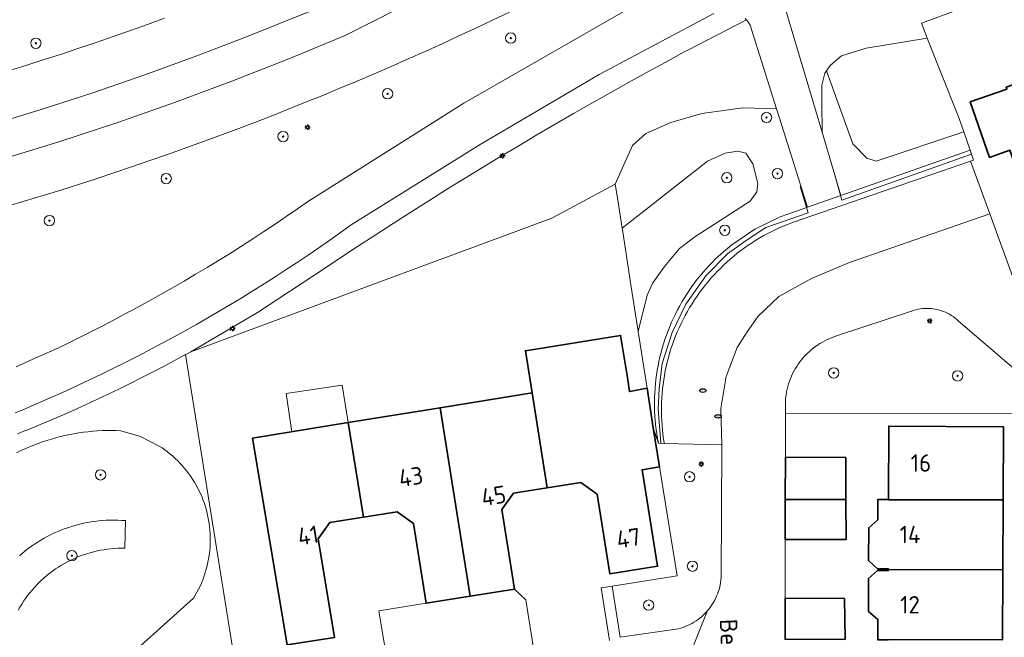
# Model space of a CAD drawing. Header units: metres. Extents: x 152610 to 160096, y 456114 to 462495.
# Tile 479 of 656: x 157918 to 157994, y 460368 to 460416. Entities that reach past the tile are written whole.
import ezdxf
from ezdxf.enums import TextEntityAlignment as Align

# ---------------------------------------------------------------- set-up
doc = ezdxf.new("R2010")
doc.units = ezdxf.units.M
doc.header["$LTSCALE"] = 0.5
doc.layers.get('0').update_dxf_attribs({"linetype": 'CONTINUOUS'})
for name, color, linetype, lineweight in [('B-PV-GR-BEPLANTING_CULTUUR_BODEMBEDEKKER-GV', 251, 'CONTINUOUS', 18), ('B-PV-GR-BEPLANTING_CULTUUR_BOSPLANTSOEN-GV', 251, 'CONTINUOUS', 18), ('B-PV-GR-BOOM-S', 251, 'CONTINUOUS', 25), ('B-PV-GW-TALUD_KRUIN-G', 251, 'CONTINUOUS', 18), ('B-PV-IE-MEUBILAIR-S', 251, 'CONTINUOUS', 25), ('B-PV-IE-TERREINAFSCHEIDING_KUNSTMATIG_MUUR-G', 251, 'IE-TERREINAFSCHEIDING_KUNSTMATIG-SO', 18), ('B-PV-OG-BEBOUWING-GV', 6, 'CONTINUOUS', 35), ('B-PV-OG-BEBOUWING-T18', 1, 'CONTINUOUS', 18), ('B-PV-OG-BEBOUWING_OVERBOUWING-GV', 251, 'CONTINUOUS', 18), ('B-PV-OG-TERREIN_BEGROEID-GV', 251, 'CONTINUOUS', 18), ('B-PV-OG-TOPOGRAFIE-T18', 1, 'CONTINUOUS', 18), ('B-PV-VH-GESLOTENVERHARDING_ASFALT-GV', 251, 'CONTINUOUS', 18), ('B-PV-VH-OPENVERHARDING_BETONSTRAATSTEEN-GV', 251, 'CONTINUOUS', 18), ('B-PV-VH-OPENVERHARDING_TEGEL-GV', 251, 'CONTINUOUS', 18)]:
    doc.layers.add(name, color=color, linetype=linetype, lineweight=lineweight)
doc.styles.add('NLCS-ISO', font='NLCS-ISO.ttf')
doc.styles.add('NLCS-ISO-M750-T18', font='NLCS-ISO.ttf', dxfattribs={"height": 1.35})
doc.linetypes.add('IE-TERREINAFSCHEIDING_KUNSTMATIG-SO', pattern='A,4,[82,NLCS.SHX,S=0.75,R=90,X=0,Y=0],4,-2', length=10)

# ---------------------------------------------------------------- blocks, each defined once
blk = doc.blocks.new('SIE-MEUBILAIR_PAAL_LICHTMAST-SO')
for points in [[(-0.62, 0), (-1, 0)], [(-0.71, 0.71), (-0.44, 0.44)], [(0, 1), (0, 0.62)], [(0.44, 0.44), (0.71, 0.71)], [(1, 0), (0.62, 0)], [(-0.71, -0.71), (-0.44, -0.44)], [(0, -0.62), (0, -1)], [(0.44, -0.44), (0.71, -0.71)]]:
    blk.add_lwpolyline(points)
blk.add_circle((0, 0), 0.5)
blk = doc.blocks.new('SIE-MEUBILAIR_PUT_RIOOLPUT-SO')
blk.add_ellipse((0, 0), major_axis=(1.25, 0), ratio=0.54)
at = {"style": 'NLCS-ISO'}
blk.add_text('ri', height=0.75, dxfattribs=at).set_placement((-0.04, 0.07), align=Align.MIDDLE_CENTER)
blk = doc.blocks.new('SGR-BOOM_GBKN-SO')
at = {"linetype": 'ByBlock', "lineweight": 18}
h = blk.add_hatch(color=0, dxfattribs=at)
h.dxf.hatch_style = 1
edge = h.paths.add_edge_path()
edge.add_arc((0, 0), 0.25, 0, 360)
at = {"color": 0, "linetype": 'ByBlock', "lineweight": 18}
for radius in [2, 0.25]:
    blk.add_circle((0, 0), radius, dxfattribs=at)
at = {"color": 0, "linetype": 'ByBlock', "lineweight": 18, "style": 'NLCS-ISO'}
blk.add_attdef('SOORT', (2.5, 0), '', height=1.5, dxfattribs=at)

msp = doc.modelspace()

# ---------------------------------------------------------------- linework, layer by layer
at = {"layer": 'B-PV-GR-BEPLANTING_CULTUUR_BODEMBEDEKKER-GV', "flags": 128}
msp.add_lwpolyline([(157967.741, 460382.99), (157967.344, 460384.188), (157967.824, 460381.16), (157969.19, 460372.75), (157964.155, 460371.945), (157964.79, 460368), (157969.101, 460368.616), (157969.284, 460368.658), (157969.464, 460368.707), (157969.642, 460368.764), (157969.818, 460368.829), (157969.991, 460368.901), (157970.161, 460368.981), (157970.327, 460369.067), (157970.489, 460369.161), (157970.647, 460369.262), (157970.801, 460369.369), (157970.949, 460369.483), (157971.093, 460369.602), (157971.232, 460369.728), (157971.365, 460369.86), (157971.492, 460369.997), (157971.541, 460370.053), (157971.66, 460370.198), (157971.773, 460370.348), (157971.88, 460370.502), (157971.979, 460370.661), (157972.072, 460370.824), (157972.158, 460370.991), (157972.237, 460371.161), (157972.308, 460371.335), (157972.372, 460371.511), (157972.428, 460371.69), (157972.477, 460371.871), (157972.517, 460372.054), (157972.551, 460372.239), (157972.576, 460372.425), (157972.593, 460372.612), (157972.597, 460372.68), (157972.65, 460382.86), (157968.194, 460382.978)], close=True, dxfattribs=at)
at = {"layer": 'B-PV-GR-BEPLANTING_CULTUUR_BOSPLANTSOEN-GV', "flags": 128}
for points in [[(157989.59, 460411.64), (157988.532, 460414.307), (157983.817, 460413.519), (157981.908, 460412.92), (157981.01, 460412.182), (157980.748, 460411.783), (157982.782, 460406.12), (157983.854, 460405.012), (157984.573, 460404.778), (157991.347, 460407.057), (157990.99, 460408.09)], [(157982.782, 460406.12), (157980.748, 460411.783), (157980.616, 460411.581), (157980.388, 460410.664), (157980.384, 460409.306), (157980.4, 460407.023), (157981.852, 460402.133), (157991.839, 460405.631), (157991.347, 460407.057), (157984.573, 460404.778), (157983.854, 460405.012)], [(157976.879, 460408.823), (157974.271, 460408.902), (157971.085, 460408.479), (157968.699, 460407.77), (157966.765, 460406.931), (157965.723, 460405.993), (157964.403, 460403.017), (157964.521, 460402.26), (157964.931, 460399.62), (157971.524, 460404.785), (157972.901, 460405.407), (157973.883, 460405.574), (157974.496, 460405.419), (157975.034, 460404.573), (157975.417, 460403.061), (157975.342, 460402.422), (157974.843, 460401.701), (157970.558, 460398.931), (157969.369, 460398.045), (157968.211, 460396.654), (157967.317, 460395.398), (157966.872, 460394.438), (157966.173, 460391.633), (157966.25, 460391.14), (157966.86, 460387.24), (157967.344, 460384.188), (157967.741, 460382.99), (157967.737, 460383.011), (157967.672, 460383.358), (157967.614, 460383.706), (157967.565, 460384.056), (157967.524, 460384.406), (157967.49, 460384.758), (157967.465, 460385.11), (157967.447, 460385.462), (157967.438, 460385.815), (157967.436, 460386.168), (157967.443, 460386.521), (157967.457, 460386.874), (157967.48, 460387.226), (157967.51, 460387.578), (157967.549, 460387.928), (157967.595, 460388.278), (157967.649, 460388.627), (157967.711, 460388.975), (157967.781, 460389.32), (157967.859, 460389.665), (157967.945, 460390.007), (157968.038, 460390.347), (157968.139, 460390.686), (157968.248, 460391.021), (157968.364, 460391.355), (157968.488, 460391.685), (157968.619, 460392.013), (157968.758, 460392.337), (157968.904, 460392.659), (157969.057, 460392.977), (157969.218, 460393.291), (157969.385, 460393.602), (157969.56, 460393.909), (157969.741, 460394.211), (157969.929, 460394.51), (157970.124, 460394.804), (157970.326, 460395.094), (157970.534, 460395.379), (157970.748, 460395.659), (157970.969, 460395.935), (157971.196, 460396.205), (157971.429, 460396.47), (157971.668, 460396.73), (157971.913, 460396.984), (157972.163, 460397.233), (157972.77, 460397.792), (157973.406, 460398.317), (157975.207, 460399.535), (157977.16, 460400.49), (157978.332, 460400.901), (157979.277, 460401.231), (157977.44, 460407.047)], [(157974.496, 460405.419), (157973.883, 460405.574), (157972.901, 460405.407), (157971.524, 460404.785), (157964.931, 460399.62), (157964.978, 460399.322), (157965.615, 460395.222), (157966.122, 460391.962), (157966.173, 460391.633), (157966.872, 460394.438), (157967.317, 460395.398), (157968.211, 460396.654), (157969.369, 460398.045), (157970.558, 460398.931), (157974.843, 460401.701), (157975.342, 460402.422), (157975.417, 460403.061), (157975.034, 460404.573)]]:
    msp.add_lwpolyline(points, close=True, dxfattribs=at)
for points in [[(157925.36, 460365.24), (157931.792, 460371.029), (157931.927, 460371.253), (157932.055, 460371.481), (157932.176, 460371.713), (157932.291, 460371.949), (157932.397, 460372.188), (157932.497, 460372.43), (157932.589, 460372.675), (157932.673, 460372.922), (157932.75, 460373.172), (157932.819, 460373.425), (157932.88, 460373.679), (157932.934, 460373.935), (157932.98, 460374.193), (157933.017, 460374.452), (157933.047, 460374.712), (157933.069, 460374.973), (157933.083, 460375.234), (157933.089, 460375.496), (157933.087, 460375.757), (157933.077, 460376.019), (157933.059, 460376.28), (157933.033, 460376.54), (157932.999, 460376.8), (157932.957, 460377.058), (157932.908, 460377.315), (157932.85, 460377.57), (157932.785, 460377.823), (157932.712, 460378.075), (157932.631, 460378.324), (157932.543, 460378.57), (157932.447, 460378.814), (157932.344, 460379.054), (157932.233, 460379.291), (157932.116, 460379.525), (157931.991, 460379.755), (157931.859, 460379.981), (157931.721, 460380.203), (157931.576, 460380.421), (157931.424, 460380.634), (157931.265, 460380.842), (157931.101, 460381.046), (157930.93, 460381.244), (157930.753, 460381.437), (157930.571, 460381.624), (157930.382, 460381.806), (157930.189, 460381.982), (157929.99, 460382.152), (157929.786, 460382.316), (157929.577, 460382.473), (157929.363, 460382.625), (157929.145, 460382.769), (157929.093, 460382.802), (157927.684, 460383.517), (157926.169, 460383.962), (157925.807, 460383.975), (157925.445, 460383.979), (157925.083, 460383.976), (157924.721, 460383.965), (157924.359, 460383.946), (157923.998, 460383.919), (157923.638, 460383.883), (157923.278, 460383.84), (157922.92, 460383.789), (157922.563, 460383.73), (157922.207, 460383.663), (157921.852, 460383.589), (157921.5, 460383.506), (157921.149, 460383.416), (157920.801, 460383.318), (157920.454, 460383.212), (157920.11, 460383.099), (157919.769, 460382.978), (157919.431, 460382.85), (157919.095, 460382.714), (157918.762, 460382.571), (157918.433, 460382.42), (157918.107, 460382.262)], [(157918.227, 460370.084), (157918.36, 460370.32), (157918.501, 460370.553), (157918.648, 460370.781), (157918.802, 460371.004), (157918.963, 460371.223), (157919.129, 460371.437), (157919.302, 460371.646), (157919.482, 460371.85), (157919.667, 460372.049), (157919.858, 460372.242), (157920.054, 460372.429), (157920.256, 460372.611), (157920.463, 460372.786), (157920.675, 460372.955), (157920.892, 460373.118), (157921.114, 460373.274), (157921.341, 460373.424), (157921.571, 460373.567), (157921.806, 460373.703), (157922.045, 460373.833), (157922.287, 460373.955), (157922.533, 460374.07), (157922.782, 460374.177), (157923.034, 460374.278), (157923.29, 460374.37), (157923.547, 460374.456), (157923.807, 460374.533), (157924.07, 460374.603), (157924.334, 460374.665), (157924.6, 460374.72), (157924.867, 460374.766), (157925.136, 460374.805), (157925.406, 460374.835), (157925.676, 460374.858), (157925.947, 460374.873), (157926.219, 460374.879), (157926.49, 460374.878), (157926.52, 460377.01), (157926.225, 460377.031), (157925.929, 460377.044), (157925.634, 460377.049), (157925.338, 460377.047), (157925.042, 460377.036), (157924.747, 460377.017), (157924.452, 460376.99), (157924.159, 460376.956), (157923.866, 460376.913), (157923.574, 460376.862), (157923.284, 460376.804), (157922.996, 460376.738), (157922.71, 460376.664), (157922.425, 460376.582), (157922.143, 460376.492), (157921.864, 460376.396), (157921.587, 460376.291), (157921.313, 460376.179), (157921.043, 460376.06), (157920.775, 460375.933), (157920.511, 460375.799), (157920.251, 460375.659), (157919.995, 460375.511), (157919.743, 460375.356), (157919.495, 460375.194), (157919.251, 460375.026), (157919.013, 460374.852), (157918.779, 460374.671), (157918.55, 460374.483), (157918.326, 460374.29)], [(157918.326, 460374.29), (157918.55, 460374.483), (157918.779, 460374.671), (157919.013, 460374.852), (157919.251, 460375.026), (157919.495, 460375.194), (157919.743, 460375.356), (157919.995, 460375.511), (157920.251, 460375.659), (157920.511, 460375.799), (157920.775, 460375.933), (157921.043, 460376.06), (157921.313, 460376.179), (157921.587, 460376.291), (157921.864, 460376.396), (157922.143, 460376.492), (157922.425, 460376.582), (157922.71, 460376.664), (157922.996, 460376.738), (157923.284, 460376.804), (157923.574, 460376.862), (157923.866, 460376.913), (157924.159, 460376.956), (157924.452, 460376.99), (157924.747, 460377.017), (157925.042, 460377.036), (157925.338, 460377.047), (157925.634, 460377.049), (157925.929, 460377.044), (157926.225, 460377.031), (157926.52, 460377.01), (157926.49, 460374.878), (157926.219, 460374.879), (157925.947, 460374.873), (157925.676, 460374.858), (157925.406, 460374.835), (157925.136, 460374.805), (157924.867, 460374.766), (157924.6, 460374.72), (157924.334, 460374.665), (157924.07, 460374.603), (157923.807, 460374.533), (157923.547, 460374.456), (157923.29, 460374.37), (157923.034, 460374.278), (157922.782, 460374.177), (157922.533, 460374.07), (157922.287, 460373.955), (157922.045, 460373.833), (157921.806, 460373.703), (157921.571, 460373.567), (157921.341, 460373.424), (157921.114, 460373.274), (157920.892, 460373.118), (157920.675, 460372.955), (157920.463, 460372.786), (157920.256, 460372.611), (157920.054, 460372.429), (157919.858, 460372.242), (157919.667, 460372.049), (157919.482, 460371.85), (157919.302, 460371.646), (157919.129, 460371.437), (157918.963, 460371.223), (157918.802, 460371.004), (157918.648, 460370.781), (157918.501, 460370.553), (157918.36, 460370.32), (157918.227, 460370.084)]]:
    msp.add_lwpolyline(points, dxfattribs=at)
at = {"layer": 'B-PV-GW-TALUD_KRUIN-G', "flags": 128}
for points in [[(157991.347, 460407.057), (157984.573, 460404.778), (157983.854, 460405.012), (157982.782, 460406.12), (157980.748, 460411.783)], [(157964.931, 460399.62), (157971.524, 460404.785), (157972.901, 460405.407), (157973.883, 460405.574), (157974.496, 460405.419), (157975.034, 460404.573), (157975.417, 460403.061), (157975.342, 460402.422), (157974.843, 460401.701), (157970.558, 460398.931), (157969.369, 460398.045), (157968.211, 460396.654), (157967.317, 460395.398), (157966.872, 460394.438), (157966.173, 460391.633)], [(157918.326, 460374.29), (157918.55, 460374.483), (157918.779, 460374.671), (157919.013, 460374.852), (157919.251, 460375.026), (157919.495, 460375.194), (157919.743, 460375.356), (157919.995, 460375.511), (157920.251, 460375.659), (157920.511, 460375.799), (157920.775, 460375.933), (157921.043, 460376.06), (157921.313, 460376.179), (157921.587, 460376.291), (157921.864, 460376.396), (157922.143, 460376.492), (157922.425, 460376.582), (157922.71, 460376.664), (157922.996, 460376.738), (157923.284, 460376.804), (157923.574, 460376.862), (157923.866, 460376.913), (157924.159, 460376.956), (157924.452, 460376.99), (157924.747, 460377.017), (157925.042, 460377.036), (157925.338, 460377.047), (157925.634, 460377.049), (157925.929, 460377.044), (157926.225, 460377.031), (157926.52, 460377.01), (157926.49, 460374.878), (157926.219, 460374.879), (157925.947, 460374.873), (157925.676, 460374.858), (157925.406, 460374.835), (157925.136, 460374.805), (157924.867, 460374.766), (157924.6, 460374.72), (157924.334, 460374.665), (157924.07, 460374.603), (157923.807, 460374.533), (157923.547, 460374.456), (157923.29, 460374.37), (157923.034, 460374.278), (157922.782, 460374.177), (157922.533, 460374.07), (157922.287, 460373.955), (157922.045, 460373.833), (157921.806, 460373.703), (157921.571, 460373.567), (157921.341, 460373.424), (157921.114, 460373.274), (157920.892, 460373.118), (157920.675, 460372.955), (157920.463, 460372.786), (157920.256, 460372.611), (157920.054, 460372.429), (157919.858, 460372.242), (157919.667, 460372.049), (157919.482, 460371.85), (157919.302, 460371.646), (157919.129, 460371.437), (157918.963, 460371.223), (157918.802, 460371.004), (157918.648, 460370.781), (157918.501, 460370.553), (157918.36, 460370.32), (157918.227, 460370.084)]]:
    msp.add_lwpolyline(points, dxfattribs=at)
at = {"layer": 'B-PV-IE-TERREINAFSCHEIDING_KUNSTMATIG_MUUR-G', "flags": 128}
for points in [[(157991.95, 460405.341), (157981.927, 460401.768), (157981.363, 460403.806)], [(157978.71, 460402.836), (157979.323, 460400.798), (157976.049, 460399.667), (157974.517, 460398.652), (157973.082, 460397.628), (157971.397, 460395.94), (157969.865, 460393.741), (157968.792, 460391.55), (157968.026, 460389.144), (157967.792, 460387.231), (157967.728, 460385.624), (157967.938, 460383.02)]]:
    msp.add_lwpolyline(points, dxfattribs=at)
at = {"layer": 'B-PV-OG-BEBOUWING-GV', "flags": 128}
for points in [[(158006.613, 460399.129), (158001.68, 460412.99), (158000, 460412.396), (157994.64, 460410.5), (157994.688, 460410.364), (157991.856, 460409.382), (157993.345, 460405.083), (157994.923, 460405.629), (157995.793, 460403.116), (157997.058, 460403.554), (157997.22, 460403.092), (157997.73, 460403.268), (157997.58, 460403.692), (157999.796, 460404.475), (158001.274, 460403.76), (158003.35, 460397.96)], [(157965.34, 460388.07), (157964.814, 460391.328), (157957.45, 460390.14), (157957.97, 460386.881), (157959.138, 460379.555), (157961.74, 460379.97), (157963, 460379.05), (157963.98, 460372.9), (157967.67, 460373.49), (157966.478, 460380.945), (157967.824, 460381.16), (157967.344, 460384.188), (157966.86, 460387.24), (157965.51, 460386.98)], [(157959.138, 460379.555), (157957.97, 460386.881), (157950.86, 460385.732), (157953.19, 460371.18), (157956.61, 460371.72), (157955.63, 460377.88), (157956.54, 460379.14)], [(157953.19, 460371.18), (157950.86, 460385.732), (157943.75, 460384.584), (157944.94, 460377.28), (157947.53, 460377.7), (157948.79, 460376.78), (157949.781, 460370.63)], [(157944.94, 460377.28), (157943.75, 460384.584), (157936.36, 460383.39), (157939.02, 460367.406), (157942.7, 460367.99), (157941.43, 460375.61), (157942.34, 460376.87)], [(157994.42, 460384.27), (157985.55, 460384.32), (157985.537, 460378.65), (157985.537, 460378.625), (157994.399, 460378.609)], [(157982.22, 460381.88), (157977.563, 460381.915), (157977.554, 460378.64), (157982.239, 460378.631)], [(157982.239, 460378.631), (157977.554, 460378.64), (157977.547, 460375.548), (157982.258, 460375.542)], [(157985.537, 460378.65), (157984.718, 460378.655), (157984.709, 460377.075), (157984.005, 460376.459), (157983.991, 460373.919), (157984.688, 460373.295), (157985.525, 460373.291), (157985.525, 460373.225), (157994.38, 460373.209), (157994.399, 460378.609), (157985.537, 460378.625)], [(157994.38, 460373.209), (157985.525, 460373.225), (157985.525, 460373.161), (157984.688, 460373.159), (157983.989, 460372.538), (157983.993, 460369.998), (157984.695, 460369.379), (157984.699, 460367.799), (157985.513, 460367.802), (157985.513, 460367.826), (157994.36, 460367.81)], [(157982.13, 460371.004), (157977.537, 460371.026), (157977.53, 460367.84), (157982.181, 460367.832)]]:
    msp.add_lwpolyline(points, close=True, dxfattribs=at)
at = {"layer": 'B-PV-OG-BEBOUWING_OVERBOUWING-GV', "flags": 128}
msp.add_lwpolyline([(157943.75, 460384.584), (157943.28, 460387.47), (157938.954, 460386.824), (157939.394, 460383.88)], close=True, dxfattribs=at)
at = {"layer": 'B-PV-OG-TERREIN_BEGROEID-GV', "flags": 128}
for points in [[(158033.555, 460440.782), (158017.811, 460435.157), (158003.227, 460429.247), (158000, 460427.802), (157989.291, 460423.009), (157982.711, 460419.919), (157977.343, 460417.257), (157977.408, 460417.017), (157977.5, 460416.787), (157980.094, 460408.052), (157980.4, 460407.023), (157980.384, 460409.306), (157980.388, 460410.664), (157980.616, 460411.581), (157980.748, 460411.783), (157981.01, 460412.182), (157981.908, 460412.92), (157983.817, 460413.519), (157988.532, 460414.307), (157988.081, 460415.445), (158003.6, 460421.175), (158005.992, 460422.021), (158015.164, 460425.946), (158044.109, 460436.805)], [(157956.212, 460416.304), (157954.916, 460415.683), (157953.618, 460415.07), (157952.316, 460414.464), (157951.011, 460413.865), (157949.702, 460413.273), (157948.39, 460412.689), (157947.075, 460412.111), (157945.757, 460411.542), (157944.435, 460410.979), (157943.111, 460410.424), (157941.783, 460409.877), (157940.452, 460409.337), (157939.118, 460408.804), (157937.782, 460408.278), (157936.442, 460407.76), (157935.1, 460407.25), (157933.755, 460406.747), (157932.407, 460406.252), (157931.056, 460405.764), (157929.702, 460405.283), (157928.346, 460404.81), (157926.988, 460404.345), (157925.626, 460403.887), (157924.262, 460403.437), (157922.896, 460402.995), (157921.527, 460402.56), (157920.156, 460402.133), (157918.783, 460401.713), (157917.407, 460401.301)], [(157918.087, 460388.905), (157919.376, 460389.486), (157921.294, 460390.351), (157921.881, 460390.633), (157922.815, 460391.09), (157923.745, 460391.554), (157924.672, 460392.025), (157925.595, 460392.503), (157926.514, 460392.988), (157927.43, 460393.48), (157928.342, 460393.979), (157929.249, 460394.485), (157930.153, 460394.998), (157931.054, 460395.518), (157931.949, 460396.045), (157932.841, 460396.579), (157933.729, 460397.12), (157934.613, 460397.667), (157935.492, 460398.222), (157936.367, 460398.783), (157937.238, 460399.35), (157938.104, 460399.925), (157938.966, 460400.506), (157939.823, 460401.094), (157940.676, 460401.688), (157952.693, 460409.276), (157965.203, 460416.437)], [(157917.565, 460411.789), (157918.907, 460412.209), (157920.247, 460412.636), (157921.584, 460413.072), (157922.919, 460413.514), (157924.251, 460413.965), (157925.581, 460414.423), (157926.908, 460414.888), (157928.233, 460415.361), (157929.555, 460415.842)], [(157997.93, 460386.46), (157990.911, 460392.461), (157990.787, 460392.573), (157990.658, 460392.679), (157990.524, 460392.778), (157990.385, 460392.871), (157990.242, 460392.957), (157990.095, 460393.036), (157989.945, 460393.109), (157989.791, 460393.173), (157989.634, 460393.231), (157989.475, 460393.28), (157989.313, 460393.323), (157989.15, 460393.357), (157988.985, 460393.383), (157988.819, 460393.402), (157988.652, 460393.413), (157988.486, 460393.415), (157988.319, 460393.41), (157988.152, 460393.396), (157987.987, 460393.375), (157987.822, 460393.345), (157987.659, 460393.308), (157987.499, 460393.264), (157987.34, 460393.211), (157987.31, 460393.2), (157981.59, 460391.311), (157981.387, 460391.247), (157981.187, 460391.175), (157980.99, 460391.096), (157980.796, 460391.009), (157980.605, 460390.915), (157980.418, 460390.814), (157980.234, 460390.706), (157980.056, 460390.591), (157979.881, 460390.47), (157979.711, 460390.342), (157979.546, 460390.208), (157979.386, 460390.067), (157979.232, 460389.921), (157979.083, 460389.769), (157978.94, 460389.612), (157978.803, 460389.449), (157978.673, 460389.281), (157978.548, 460389.109), (157978.431, 460388.932), (157978.32, 460388.75), (157978.216, 460388.565), (157978.119, 460388.376), (157978.029, 460388.183), (157977.946, 460387.987), (157977.871, 460387.788), (157977.804, 460387.586), (157977.744, 460387.382), (157977.691, 460387.176), (157977.647, 460386.968), (157977.61, 460386.759), (157977.582, 460386.548), (157977.573, 460386.47), (157977.57, 460385.29), (157998.15, 460385.31)], [(157934.872, 460366.727), (157931.181, 460389.842), (157930.383, 460389.409), (157929.526, 460388.952), (157928.666, 460388.503), (157927.802, 460388.06), (157926.934, 460387.625), (157926.063, 460387.197), (157925.188, 460386.776), (157924.31, 460386.363), (157923.429, 460385.956), (157922.544, 460385.557), (157921.656, 460385.165), (157920.765, 460384.781), (157919.87, 460384.404), (157918.973, 460384.034), (157918.675, 460383.913), (157918.175, 460383.718)], [(157918.107, 460382.262), (157918.433, 460382.42), (157918.762, 460382.571), (157919.095, 460382.714), (157919.431, 460382.85), (157919.769, 460382.978), (157920.11, 460383.099), (157920.454, 460383.212), (157920.801, 460383.318), (157921.149, 460383.416), (157921.5, 460383.506), (157921.852, 460383.589), (157922.207, 460383.663), (157922.563, 460383.73), (157922.92, 460383.789), (157923.278, 460383.84), (157923.638, 460383.883), (157923.998, 460383.919), (157924.359, 460383.946), (157924.721, 460383.965), (157925.083, 460383.976), (157925.445, 460383.979), (157925.807, 460383.975), (157926.169, 460383.962), (157927.684, 460383.517), (157929.093, 460382.802), (157929.145, 460382.769), (157929.363, 460382.625), (157929.577, 460382.473), (157929.786, 460382.316), (157929.99, 460382.152), (157930.189, 460381.982), (157930.382, 460381.806), (157930.571, 460381.624), (157930.753, 460381.437), (157930.93, 460381.244), (157931.101, 460381.046), (157931.265, 460380.842), (157931.424, 460380.634), (157931.576, 460380.421), (157931.721, 460380.203), (157931.859, 460379.981), (157931.991, 460379.755), (157932.116, 460379.525), (157932.233, 460379.291), (157932.344, 460379.054), (157932.447, 460378.814), (157932.543, 460378.57), (157932.631, 460378.324), (157932.712, 460378.075), (157932.785, 460377.823), (157932.85, 460377.57), (157932.908, 460377.315), (157932.957, 460377.058), (157932.999, 460376.8), (157933.033, 460376.54), (157933.059, 460376.28), (157933.077, 460376.019), (157933.087, 460375.757), (157933.089, 460375.496), (157933.083, 460375.234), (157933.069, 460374.973), (157933.047, 460374.712), (157933.017, 460374.452), (157932.98, 460374.193), (157932.934, 460373.935), (157932.88, 460373.679), (157932.819, 460373.425), (157932.75, 460373.172), (157932.673, 460372.922), (157932.589, 460372.675), (157932.497, 460372.43), (157932.397, 460372.188), (157932.291, 460371.949), (157932.176, 460371.713), (157932.055, 460371.481), (157931.927, 460371.253), (157931.792, 460371.029), (157925.36, 460365.24)]]:
    msp.add_lwpolyline(points, dxfattribs=at)
msp.add_lwpolyline([(157974.703, 460415.518), (157974.549, 460415.716), (157970.018, 460413.38), (157969.738, 460413.23), (157968.301, 460412.453), (157966.867, 460411.669), (157965.437, 460410.879), (157964.012, 460410.081), (157962.59, 460409.276), (157961.172, 460408.465), (157959.758, 460407.646), (157958.348, 460406.821), (157956.942, 460405.988), (157955.541, 460405.149), (157954.143, 460404.303), (157952.75, 460403.45), (157951.36, 460402.59), (157949.975, 460401.724), (157948.595, 460400.85), (157947.218, 460399.97), (157945.846, 460399.084), (157944.478, 460398.19), (157943.115, 460397.29), (157941.756, 460396.383), (157936.746, 460393.092), (157931.576, 460390.06), (157959.489, 460400.397), (157964.403, 460403.017), (157965.723, 460405.993), (157966.765, 460406.931), (157968.699, 460407.77), (157971.085, 460408.479), (157974.271, 460408.902), (157976.879, 460408.823), (157974.833, 460415.304)], close=True, dxfattribs=at)
at = {"layer": 'B-PV-VH-GESLOTENVERHARDING_ASFALT-GV', "flags": 128}
for points in [[(157915.866, 460407.511), (157919.942, 460408.76), (157923.997, 460410.079), (157928.028, 460411.466), (157932.036, 460412.922), (157936.018, 460414.445), (157939.973, 460416.036), (157960.031, 460423.744), (157973.817, 460429.865), (157997.853, 460443.672), (157999.799, 460444.553), (158000, 460444.652), (158004.014, 460446.639), (158008.266, 460448.65), (158012.553, 460450.584)], [(158012.553, 460450.584), (158008.266, 460448.65), (158004.014, 460446.639), (158000, 460444.652), (157999.799, 460444.553), (157997.853, 460443.672), (157973.817, 460429.865), (157943.52, 460414.502), (157939.151, 460412.694), (157934.749, 460410.968), (157930.316, 460409.323), (157925.853, 460407.762), (157921.362, 460406.284), (157916.844, 460404.889)], [(157916.844, 460404.889), (157921.362, 460406.284), (157925.853, 460407.762), (157930.316, 460409.323), (157934.749, 460410.968), (157939.151, 460412.694), (157943.52, 460414.502), (157973.817, 460429.865), (157960.031, 460423.744), (157939.973, 460416.036), (157936.018, 460414.445), (157932.036, 460412.922), (157928.028, 460411.466), (157923.997, 460410.079), (157919.942, 460408.76), (157915.866, 460407.511)], [(157917.407, 460401.301), (157918.783, 460401.713), (157920.156, 460402.133), (157921.527, 460402.56), (157922.896, 460402.995), (157924.262, 460403.437), (157925.626, 460403.887), (157926.988, 460404.345), (157928.346, 460404.81), (157929.702, 460405.283), (157931.056, 460405.764), (157932.407, 460406.252), (157933.755, 460406.747), (157935.1, 460407.25), (157936.442, 460407.76), (157937.782, 460408.278), (157939.118, 460408.804), (157940.452, 460409.337), (157941.783, 460409.877), (157943.111, 460410.424), (157944.435, 460410.979), (157945.757, 460411.542), (157947.075, 460412.111), (157948.39, 460412.689), (157949.702, 460413.273), (157951.011, 460413.865), (157952.316, 460414.464), (157953.618, 460415.07), (157954.916, 460415.683), (157956.212, 460416.304)], [(157965.203, 460416.437), (157952.693, 460409.276), (157940.676, 460401.688), (157939.823, 460401.094), (157938.966, 460400.506), (157938.104, 460399.925), (157937.238, 460399.35), (157936.367, 460398.783), (157935.492, 460398.222), (157934.613, 460397.667), (157933.729, 460397.12), (157932.841, 460396.579), (157931.949, 460396.045), (157931.054, 460395.518), (157930.153, 460394.998), (157929.249, 460394.485), (157928.342, 460393.979), (157927.43, 460393.48), (157926.514, 460392.988), (157925.595, 460392.503), (157924.672, 460392.025), (157923.745, 460391.554), (157922.815, 460391.09), (157921.881, 460390.633), (157921.294, 460390.351), (157919.376, 460389.486), (157918.087, 460388.905)], [(157974.46, 460415.811), (157974.549, 460415.716), (157974.703, 460415.518), (157974.833, 460415.304), (157976.879, 460408.823), (157977.44, 460407.047), (157979.277, 460401.231), (157981.852, 460402.133), (157980.4, 460407.023), (157980.094, 460408.052), (157977.5, 460416.787)], [(157929.555, 460415.842), (157928.233, 460415.361), (157926.908, 460414.888), (157925.581, 460414.423), (157924.251, 460413.965), (157922.919, 460413.514), (157921.584, 460413.072), (157920.247, 460412.636), (157918.907, 460412.209), (157917.565, 460411.789)], [(157918.006, 460385.349), (157918.537, 460385.557), (157919.064, 460385.773), (157921.879, 460387.014), (157924.664, 460388.321), (157927.439, 460389.706), (157930.18, 460391.157), (157930.243, 460391.191), (157931.132, 460391.681), (157932.018, 460392.179), (157932.9, 460392.683), (157933.778, 460393.194), (157934.652, 460393.713), (157935.522, 460394.238), (157936.388, 460394.769), (157937.249, 460395.308), (157938.106, 460395.854), (157938.959, 460396.406), (157939.808, 460396.964), (157940.652, 460397.53), (157941.492, 460398.102), (157942.327, 460398.681), (157943.157, 460399.266), (157943.983, 460399.858), (157953.96, 460406.087), (157963.17, 460411.483), (157972.024, 460416.209)]]:
    msp.add_lwpolyline(points, dxfattribs=at)
at = {"layer": 'B-PV-VH-OPENVERHARDING_BETONSTRAATSTEEN-GV', "flags": 128}
msp.add_lwpolyline([(157993.362, 460400.713), (157991.88, 460404.78), (157978.118, 460400.055), (157977.789, 460399.931), (157977.464, 460399.8), (157977.141, 460399.661), (157976.822, 460399.515), (157976.506, 460399.362), (157976.193, 460399.201), (157975.885, 460399.034), (157975.58, 460398.859), (157975.279, 460398.678), (157974.983, 460398.489), (157974.69, 460398.294), (157974.403, 460398.093), (157974.12, 460397.885), (157973.842, 460397.67), (157973.569, 460397.45), (157973.3, 460397.223), (157973.038, 460396.99), (157972.78, 460396.751), (157972.528, 460396.506), (157972.282, 460396.256), (157972.041, 460396), (157971.806, 460395.739), (157971.578, 460395.473), (157971.355, 460395.201), (157971.139, 460394.924), (157970.929, 460394.642), (157970.725, 460394.356), (157970.529, 460394.065), (157970.338, 460393.77), (157970.155, 460393.471), (157969.978, 460393.167), (157969.809, 460392.86), (157969.646, 460392.548), (157969.491, 460392.233), (157969.343, 460391.915), (157969.201, 460391.593), (157969.068, 460391.269), (157968.942, 460390.941), (157968.823, 460390.61), (157968.712, 460390.277), (157968.609, 460389.941), (157968.513, 460389.603), (157968.425, 460389.264), (157968.344, 460388.922), (157968.272, 460388.578), (157968.207, 460388.233), (157968.15, 460387.886), (157968.102, 460387.538), (157968.061, 460387.19), (157968.028, 460386.84), (157968.003, 460386.49), (157967.986, 460386.139), (157967.977, 460385.788), (157967.976, 460385.437), (157967.983, 460385.085), (157967.997, 460384.734), (157968.021, 460384.384), (157968.051, 460384.034), (157968.09, 460383.685), (157968.137, 460383.337), (157968.185, 460383.031), (157968.194, 460382.978), (157972.65, 460382.86), (157972.563, 460385.669), (157972.983, 460388.145), (157973.84, 460390.384), (157974.6, 460391.611), (157975.46, 460392.813), (157977.056, 460394.342), (157979.64, 460395.749), (157982.512, 460396.956)], close=True, dxfattribs=at)
for points in [[(157995.221, 460395.61), (157993.362, 460400.713), (157982.512, 460396.956), (157979.64, 460395.749), (157977.056, 460394.342), (157975.46, 460392.813), (157974.6, 460391.611), (157973.84, 460390.384), (157972.983, 460388.145), (157972.563, 460385.669), (157972.65, 460382.86), (157972.597, 460372.68), (157972.593, 460372.612), (157972.576, 460372.425), (157972.551, 460372.239), (157972.517, 460372.054), (157972.477, 460371.871), (157972.428, 460371.69), (157972.372, 460371.511), (157972.308, 460371.335), (157972.237, 460371.161), (157972.158, 460370.991), (157972.072, 460370.824), (157971.979, 460370.661), (157971.88, 460370.502), (157971.773, 460370.348), (157971.66, 460370.198), (157971.541, 460370.053), (157968.827, 460363.297)], [(157977.53, 460367.84), (157977.537, 460371.026), (157977.541, 460373.24), (157977.547, 460375.548), (157977.554, 460378.64), (157977.563, 460381.915), (157977.57, 460385.29), (157977.573, 460386.47), (157977.582, 460386.548), (157977.61, 460386.759), (157977.647, 460386.968), (157977.691, 460387.176), (157977.744, 460387.382), (157977.804, 460387.586), (157977.871, 460387.788), (157977.946, 460387.987), (157978.029, 460388.183), (157978.119, 460388.376), (157978.216, 460388.565), (157978.32, 460388.75), (157978.431, 460388.932), (157978.548, 460389.109), (157978.673, 460389.281), (157978.803, 460389.449), (157978.94, 460389.612), (157979.083, 460389.769), (157979.232, 460389.921), (157979.386, 460390.067), (157979.546, 460390.208), (157979.711, 460390.342), (157979.881, 460390.47), (157980.056, 460390.591), (157980.234, 460390.706), (157980.418, 460390.814), (157980.605, 460390.915), (157980.796, 460391.009), (157980.99, 460391.096), (157981.187, 460391.175), (157981.387, 460391.247), (157981.59, 460391.311), (157987.31, 460393.2), (157987.34, 460393.211), (157987.499, 460393.264), (157987.659, 460393.308), (157987.822, 460393.345), (157987.987, 460393.375), (157988.152, 460393.396), (157988.319, 460393.41), (157988.486, 460393.415), (157988.652, 460393.413), (157988.819, 460393.402), (157988.985, 460393.383), (157989.15, 460393.357), (157989.313, 460393.323), (157989.475, 460393.28), (157989.634, 460393.231), (157989.791, 460393.173), (157989.945, 460393.109), (157990.095, 460393.036), (157990.242, 460392.957), (157990.385, 460392.871), (157990.524, 460392.778), (157990.658, 460392.679), (157990.787, 460392.573), (157990.911, 460392.461), (157997.93, 460386.46)], [(157958.13, 460366.81), (157957.48, 460370.88), (157956.61, 460371.72), (157953.19, 460371.18), (157949.781, 460370.63), (157946.121, 460370.041), (157946.61, 460367.11)], [(157968.827, 460363.297), (157971.541, 460370.053), (157971.492, 460369.997), (157971.365, 460369.86), (157971.232, 460369.728), (157971.093, 460369.602), (157970.949, 460369.483), (157970.801, 460369.369), (157970.647, 460369.262), (157970.489, 460369.161), (157970.327, 460369.067), (157970.161, 460368.981), (157969.991, 460368.901), (157969.818, 460368.829), (157969.642, 460368.764), (157969.464, 460368.707), (157969.284, 460368.658), (157969.101, 460368.616), (157964.79, 460368), (157964.155, 460371.945), (157963.3, 460371.81), (157963.95, 460367.74)]]:
    msp.add_lwpolyline(points, dxfattribs=at)
at = {"layer": 'B-PV-VH-OPENVERHARDING_TEGEL-GV', "flags": 128}
for points in [[(157972.024, 460416.209), (157963.17, 460411.483), (157953.96, 460406.087), (157943.983, 460399.858), (157943.157, 460399.266), (157942.327, 460398.681), (157941.492, 460398.102), (157940.652, 460397.53), (157939.808, 460396.964), (157938.959, 460396.406), (157938.106, 460395.854), (157937.249, 460395.308), (157936.388, 460394.769), (157935.522, 460394.238), (157934.652, 460393.713), (157933.778, 460393.194), (157932.9, 460392.683), (157932.018, 460392.179), (157931.132, 460391.681), (157930.243, 460391.191), (157930.18, 460391.157), (157927.439, 460389.706), (157924.664, 460388.321), (157921.879, 460387.014), (157919.064, 460385.773), (157918.537, 460385.557), (157918.006, 460385.349)], [(157918.175, 460383.718), (157918.675, 460383.913), (157918.973, 460384.034), (157919.87, 460384.404), (157920.765, 460384.781), (157921.656, 460385.165), (157922.544, 460385.557), (157923.429, 460385.956), (157924.31, 460386.363), (157925.188, 460386.776), (157926.063, 460387.197), (157926.934, 460387.625), (157927.802, 460388.06), (157928.666, 460388.503), (157929.526, 460388.952), (157930.383, 460389.409), (157931.181, 460389.842), (157931.236, 460389.872), (157931.576, 460390.06), (157936.746, 460393.092), (157941.756, 460396.383), (157943.115, 460397.29), (157944.478, 460398.19), (157945.846, 460399.084), (157947.218, 460399.97), (157948.595, 460400.85), (157949.975, 460401.724), (157951.36, 460402.59), (157952.75, 460403.45), (157954.143, 460404.303), (157955.541, 460405.149), (157956.942, 460405.988), (157958.348, 460406.821), (157959.758, 460407.646), (157961.172, 460408.465), (157962.59, 460409.276), (157964.012, 460410.081), (157965.437, 460410.879), (157966.867, 460411.669), (157968.301, 460412.453), (157969.738, 460413.23), (157970.018, 460413.38), (157974.549, 460415.716), (157974.46, 460415.811)]]:
    msp.add_lwpolyline(points, dxfattribs=at)
msp.add_lwpolyline([(157992.106, 460404.866), (157991.839, 460405.631), (157981.852, 460402.133), (157979.277, 460401.231), (157978.332, 460400.901), (157977.16, 460400.49), (157975.207, 460399.535), (157973.406, 460398.317), (157972.77, 460397.792), (157972.163, 460397.233), (157971.913, 460396.984), (157971.668, 460396.73), (157971.429, 460396.47), (157971.196, 460396.205), (157970.969, 460395.935), (157970.748, 460395.659), (157970.534, 460395.379), (157970.326, 460395.094), (157970.124, 460394.804), (157969.929, 460394.51), (157969.741, 460394.211), (157969.56, 460393.909), (157969.385, 460393.602), (157969.218, 460393.291), (157969.057, 460392.977), (157968.904, 460392.659), (157968.758, 460392.337), (157968.619, 460392.013), (157968.488, 460391.685), (157968.364, 460391.355), (157968.248, 460391.021), (157968.139, 460390.686), (157968.038, 460390.347), (157967.945, 460390.007), (157967.859, 460389.665), (157967.781, 460389.32), (157967.711, 460388.975), (157967.649, 460388.627), (157967.595, 460388.278), (157967.549, 460387.928), (157967.51, 460387.578), (157967.48, 460387.226), (157967.457, 460386.874), (157967.443, 460386.521), (157967.436, 460386.168), (157967.438, 460385.815), (157967.447, 460385.462), (157967.465, 460385.11), (157967.49, 460384.758), (157967.524, 460384.406), (157967.565, 460384.056), (157967.614, 460383.706), (157967.672, 460383.358), (157967.737, 460383.011), (157967.741, 460382.99), (157968.194, 460382.978), (157968.185, 460383.031), (157968.137, 460383.337), (157968.09, 460383.685), (157968.051, 460384.034), (157968.021, 460384.384), (157967.997, 460384.734), (157967.983, 460385.085), (157967.976, 460385.437), (157967.977, 460385.788), (157967.986, 460386.139), (157968.003, 460386.49), (157968.028, 460386.84), (157968.061, 460387.19), (157968.102, 460387.538), (157968.15, 460387.886), (157968.207, 460388.233), (157968.272, 460388.578), (157968.344, 460388.922), (157968.425, 460389.264), (157968.513, 460389.603), (157968.609, 460389.941), (157968.712, 460390.277), (157968.823, 460390.61), (157968.942, 460390.941), (157969.068, 460391.269), (157969.201, 460391.593), (157969.343, 460391.915), (157969.491, 460392.233), (157969.646, 460392.548), (157969.809, 460392.86), (157969.978, 460393.167), (157970.155, 460393.471), (157970.338, 460393.77), (157970.529, 460394.065), (157970.725, 460394.356), (157970.929, 460394.642), (157971.139, 460394.924), (157971.355, 460395.201), (157971.578, 460395.473), (157971.806, 460395.739), (157972.041, 460396), (157972.282, 460396.256), (157972.528, 460396.506), (157972.78, 460396.751), (157973.038, 460396.99), (157973.3, 460397.223), (157973.569, 460397.45), (157973.842, 460397.67), (157974.12, 460397.885), (157974.403, 460398.093), (157974.69, 460398.294), (157974.983, 460398.489), (157975.279, 460398.678), (157975.58, 460398.859), (157975.885, 460399.034), (157976.193, 460399.201), (157976.506, 460399.362), (157976.822, 460399.515), (157977.141, 460399.661), (157977.464, 460399.8), (157977.789, 460399.931), (157978.118, 460400.055), (157991.88, 460404.78)], close=True, dxfattribs=at)

# ---------------------------------------------------------------- block references
at = {"layer": 'B-PV-GR-BOOM-S', "xscale": 0.2, "yscale": 0.2, "zscale": 0.2}
for p in [(157919.6, 460413.9), (157956.321, 460414.305), (157946.8, 460410), (157976.099, 460408.169), (157938.712, 460406.689), (157976.946, 460403.83), (157929.679, 460403.441), (157973.03, 460403.512), (157920.646, 460400.193), (157972.872, 460399.451), (157981.295, 460388.422), (157990.88, 460388.2), (157924.606, 460380.548), (157970.149, 460380.398), (157922.384, 460374.303), (157970.372, 460373.487), (157966.986, 460370.479)]:
    msp.add_blockref('SGR-BOOM_GBKN-SO', p, dxfattribs=at)
at = {"layer": 'B-PV-IE-MEUBILAIR-S', "xscale": 0.2, "yscale": 0.2, "zscale": 0.2}
for name, p in [('SIE-MEUBILAIR_PAAL_LICHTMAST-SO', (157940.602, 460407.417)), ('SIE-MEUBILAIR_PAAL_LICHTMAST-SO', (157955.681, 460405.208)), ('SIE-MEUBILAIR_PAAL_LICHTMAST-SO', (157934.799, 460391.858)), ('SIE-MEUBILAIR_PAAL_LICHTMAST-SO', (157988.718, 460392.44)), ('SIE-MEUBILAIR_PUT_RIOOLPUT-SO', (157971.17, 460387.06)), ('SIE-MEUBILAIR_PUT_RIOOLPUT-SO', (157972.35, 460385.07)), ('SIE-MEUBILAIR_PAAL_LICHTMAST-SO', (157971.053, 460381.376))]:
    msp.add_blockref(name, p, dxfattribs=at)

# ---------------------------------------------------------------- texts
at = {"layer": 'B-PV-OG-BEBOUWING-T18', "style": 'NLCS-ISO-M750-T18'}
for s, rotation, p in [('16', 359.9, (157988.043, 460381.467)), ('43', 9.2, (157948.595, 460380.404)), ('45', 9, (157954.999, 460378.933)), ('41', 9.3, (157940.65, 460375.874)), ('14', 359.7, (157987.203, 460375.943)), ('47', 9.1, (157965.43, 460375.664)), ('12', 0.1, (157987.194, 460370.509))]:
    msp.add_text(s, height=1.35, rotation=rotation, dxfattribs=at).set_placement(p, align=Align.MIDDLE)
at = {"layer": 'B-PV-OG-TOPOGRAFIE-T18', "style": 'NLCS-ISO-M750-T18'}
msp.add_text('Beverhoeve', height=1.35, rotation=272.3, dxfattribs=at).set_placement((157973.343, 460364.799), align=Align.MIDDLE)

doc.saveas('drawing.dxf')
